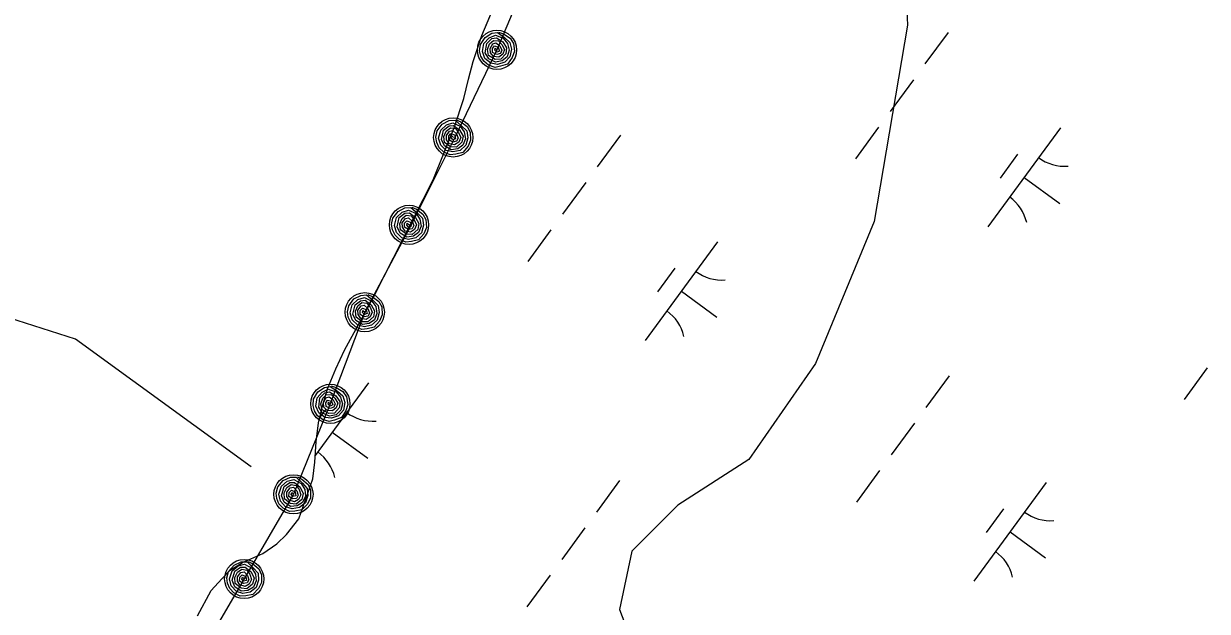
# Model space of a CAD drawing. Extents: x 3905714 to 3926767, y 183354 to 205755.
# Drawn here: x 3914033.7 to 3914516.9, y 186714.1 to 186954.1 of the extents above; entities that cross this region are included whole.
import ezdxf

# ---------------------------------------------------------------- set-up
doc = ezdxf.new("R2010")
doc.units = 0
for name, color, linetype in [('V-LEVE-TOET', 7, 'Continuous'), ('V-RIVR-EDGE', 7, 'Continuous'), ('V-RRAP-FSHR', 7, 'Continuous'), ('V-TOPO-SHOR', 7, 'Continuous'), ('V-WETL-SWMP', 7, 'Continuous')]:
    doc.layers.add(name, color=color, linetype=linetype)

msp = doc.modelspace()

# ---------------------------------------------------------------- linework, layer by layer
at = {"layer": 'V-LEVE-TOET'}
msp.add_lwpolyline([(3914126.53, 186773.08), (3914054.84, 186825.29), (3914024.29, 186835.1), (3914016.8, 186833.28), (3913997.49, 186845.18), (3913981.91, 186868.61), (3913768.38, 187007.76), (3913678.51, 187064.37)], dxfattribs=at)
at = {"layer": 'V-RIVR-EDGE'}
msp.add_lwpolyline([(3914367.04, 187032.03), (3914392.81, 186992.67), (3914394.52, 186953.46), (3914380.88, 186873.33), (3914357.01, 186815.36), (3914329.73, 186776.15), (3914300.75, 186757.39), (3914281.99, 186738.64), (3914276.88, 186714.77), (3914285.4, 186692.61), (3914299.04, 186677.26), (3914299.04, 186670.44), (3914288.81, 186661.92), (3914278.58, 186661.92), (3914266.65, 186670.44), (3914258.53, 186691.85)], dxfattribs=at)
at = {"layer": 'V-RRAP-FSHR'}
for points in [[(3914388.87, 187309.11), (3914372.13, 187272.78), (3914355.38, 187236.46), (3914338.62, 187200.14), (3914321.72, 187163.88), (3914304.82, 187127.63), (3914288.72, 187091.17), (3914273.27, 187054.12), (3914257.82, 187017.23), (3914242.36, 186980.33), (3914226.91, 186943.44), (3914209.72, 186907.65), (3914191.9, 186871.96), (3914172.95, 186836.27), (3914158.88, 186798.83), (3914143.83, 186761.87), (3914123.72, 186727.29), (3914103.62, 186692.71), (3914083.5, 186658.13), (3914063.24, 186623.64), (3914042.99, 186589.15), (3914022.73, 186554.66)], [(3914227.56, 186950.73), (3914229.53, 186950.04), (3914232.27, 186948.26), (3914233.64, 186946.07), (3914234.04, 186942.88), (3914233.17, 186940.27), (3914231.17, 186937.61), (3914228.4, 186936.74), (3914226.17, 186936.28), (3914223.5, 186937.24), (3914221.53, 186938.83), (3914220.36, 186940.87), (3914219.83, 186943.03), (3914220.16, 186945.62), (3914222.05, 186948.54), (3914224.77, 186950.19), (3914227.14, 186950.56), (3914229.98, 186948.48), (3914232.2, 186946.51), (3914232.8, 186943.78), (3914232.2, 186940.61), (3914230.06, 186938.36), (3914227.17, 186937.52), (3914224.41, 186937.97), (3914222.02, 186939.92), (3914220.97, 186942.71), (3914221.59, 186946.1), (3914223.72, 186948.38), (3914226.31, 186949.42), (3914229.45, 186948.2), (3914231.18, 186946.05), (3914231.87, 186943.29), (3914231.05, 186940.65), (3914229.05, 186938.91), (3914226.35, 186938.36), (3914223.56, 186939.82), (3914222.11, 186942.26), (3914222.73, 186946.1), (3914224.84, 186948.01), (3914226.72, 186948.33), (3914229.29, 186946.68), (3914230.85, 186944.25), (3914230.59, 186941.82), (3914228.49, 186939.62), (3914226.13, 186939.5), (3914223.52, 186941.17), (3914223.09, 186943.54), (3914223.89, 186945.83), (3914225.49, 186947.29), (3914227.54, 186947.13), (3914228.9, 186945.67), (3914229.94, 186943.61), (3914229.25, 186941.65), (3914227.66, 186940.51), (3914225.49, 186940.79), (3914224.27, 186942.25), (3914224.08, 186944.01), (3914225.23, 186945.91), (3914226.5, 186946.3), (3914228.08, 186945.06), (3914228.86, 186943.31), (3914228.34, 186941.97), (3914226.83, 186941.56), (3914225.14, 186942.36), (3914225.03, 186943.99), (3914225.85, 186945.05), (3914227.4, 186944.52), (3914227.89, 186942.95), (3914226.81, 186942.49), (3914226, 186943.3), (3914226.13, 186944.13), (3914226.94, 186943.48)], [(3914210.25, 186914.87), (3914212.16, 186914.04), (3914214.76, 186912.07), (3914215.97, 186909.78), (3914216.15, 186906.58), (3914215.09, 186904.03), (3914212.91, 186901.53), (3914210.08, 186900.86), (3914207.83, 186900.56), (3914205.23, 186901.71), (3914203.38, 186903.43), (3914202.35, 186905.56), (3914201.98, 186907.74), (3914202.5, 186910.31), (3914204.59, 186913.08), (3914207.42, 186914.54), (3914209.82, 186914.73), (3914212.5, 186912.46), (3914214.57, 186910.33), (3914214.98, 186907.56), (3914214.15, 186904.44), (3914211.85, 186902.36), (3914208.9, 186901.72), (3914206.19, 186902.37), (3914203.95, 186904.49), (3914203.1, 186907.35), (3914203.96, 186910.68), (3914206.25, 186912.8), (3914208.91, 186913.65), (3914211.95, 186912.21), (3914213.52, 186909.94), (3914214.01, 186907.14), (3914213, 186904.56), (3914210.89, 186902.98), (3914208.15, 186902.62), (3914205.48, 186904.27), (3914204.21, 186906.82), (3914205.1, 186910.6), (3914207.33, 186912.35), (3914209.23, 186912.54), (3914211.68, 186910.71), (3914213.06, 186908.17), (3914212.63, 186905.77), (3914210.38, 186903.73), (3914208.01, 186903.78), (3914205.53, 186905.62), (3914205.27, 186908.02), (3914206.24, 186910.25), (3914207.93, 186911.59), (3914209.97, 186911.28), (3914211.22, 186909.73), (3914212.11, 186907.6), (3914211.28, 186905.7), (3914209.61, 186904.67), (3914207.47, 186905.1), (3914206.35, 186906.65), (3914206.29, 186908.42), (3914207.57, 186910.23), (3914208.87, 186910.52), (3914210.35, 186909.18), (3914211.01, 186907.37), (3914210.39, 186906.08), (3914208.86, 186905.77), (3914207.23, 186906.7), (3914207.23, 186908.33), (3914208.13, 186909.32), (3914209.64, 186908.69), (3914210.02, 186907.09), (3914208.9, 186906.7), (3914208.16, 186907.57), (3914208.35, 186908.39), (3914209.1, 186907.68)], [(3914192.19, 186879.18), (3914194.09, 186878.35), (3914196.7, 186876.38), (3914197.91, 186874.09), (3914198.09, 186870.89), (3914197.03, 186868.34), (3914194.85, 186865.84), (3914192.02, 186865.17), (3914189.76, 186864.87), (3914187.17, 186866.02), (3914185.31, 186867.74), (3914184.29, 186869.87), (3914183.92, 186872.05), (3914184.43, 186874.62), (3914186.53, 186877.39), (3914189.36, 186878.85), (3914191.75, 186879.04), (3914194.44, 186876.77), (3914196.51, 186874.64), (3914196.92, 186871.87), (3914196.09, 186868.75), (3914193.79, 186866.67), (3914190.84, 186866.03), (3914188.12, 186866.68), (3914185.88, 186868.8), (3914185.03, 186871.66), (3914185.9, 186874.99), (3914188.19, 186877.11), (3914190.85, 186877.96), (3914193.89, 186876.52), (3914195.46, 186874.25), (3914195.95, 186871.45), (3914194.94, 186868.87), (3914192.82, 186867.29), (3914190.09, 186866.93), (3914187.41, 186868.58), (3914186.14, 186871.13), (3914187.04, 186874.9), (3914189.27, 186876.66), (3914191.17, 186876.85), (3914193.62, 186875.02), (3914195, 186872.49), (3914194.56, 186870.08), (3914192.32, 186868.04), (3914189.95, 186868.09), (3914187.47, 186869.93), (3914187.21, 186872.33), (3914188.17, 186874.56), (3914189.87, 186875.9), (3914191.91, 186875.59), (3914193.16, 186874.04), (3914194.05, 186871.91), (3914193.22, 186870.01), (3914191.55, 186868.98), (3914189.41, 186869.41), (3914188.29, 186870.96), (3914188.23, 186872.73), (3914189.51, 186874.54), (3914190.81, 186874.83), (3914192.29, 186873.49), (3914192.95, 186871.68), (3914192.33, 186870.39), (3914190.8, 186870.08), (3914189.17, 186871.01), (3914189.17, 186872.64), (3914190.07, 186873.63), (3914191.58, 186873), (3914191.95, 186871.4), (3914190.84, 186871.01), (3914190.1, 186871.88), (3914190.29, 186872.7), (3914191.04, 186871.99)], [(3914174.13, 186843.49), (3914176.03, 186842.66), (3914178.64, 186840.69), (3914179.85, 186838.4), (3914180.03, 186835.2), (3914178.97, 186832.65), (3914176.78, 186830.15), (3914173.95, 186829.48), (3914171.7, 186829.18), (3914169.1, 186830.33), (3914167.25, 186832.05), (3914166.23, 186834.18), (3914165.86, 186836.36), (3914166.37, 186838.93), (3914168.46, 186841.7), (3914171.3, 186843.15), (3914173.69, 186843.35), (3914176.38, 186841.08), (3914178.45, 186838.95), (3914178.85, 186836.18), (3914178.03, 186833.06), (3914175.73, 186830.98), (3914172.78, 186830.34), (3914170.06, 186830.99), (3914167.82, 186833.11), (3914166.97, 186835.97), (3914167.84, 186839.3), (3914170.12, 186841.42), (3914172.79, 186842.27), (3914175.83, 186840.83), (3914177.4, 186838.56), (3914177.88, 186835.76), (3914176.88, 186833.18), (3914174.76, 186831.6), (3914172.02, 186831.24), (3914169.35, 186832.89), (3914168.08, 186835.44), (3914168.98, 186839.21), (3914171.21, 186840.97), (3914173.11, 186841.16), (3914175.56, 186839.33), (3914176.93, 186836.8), (3914176.5, 186834.39), (3914174.25, 186832.35), (3914171.89, 186832.4), (3914169.41, 186834.24), (3914169.15, 186836.64), (3914170.11, 186838.87), (3914171.81, 186840.21), (3914173.85, 186839.9), (3914175.1, 186838.35), (3914175.99, 186836.22), (3914175.15, 186834.32), (3914173.49, 186833.29), (3914171.34, 186833.72), (3914170.23, 186835.27), (3914170.17, 186837.04), (3914171.45, 186838.85), (3914172.74, 186839.14), (3914174.23, 186837.8), (3914174.89, 186835.99), (3914174.27, 186834.7), (3914172.73, 186834.39), (3914171.1, 186835.32), (3914171.11, 186836.95), (3914172, 186837.94), (3914173.52, 186837.31), (3914173.89, 186835.71), (3914172.78, 186835.32), (3914172.04, 186836.19), (3914172.22, 186837.01), (3914172.98, 186836.3)], [(3914159.23, 186806.15), (3914161.22, 186805.53), (3914164.04, 186803.87), (3914165.49, 186801.73), (3914166.03, 186798.57), (3914165.27, 186795.92), (3914163.38, 186793.19), (3914160.65, 186792.2), (3914158.44, 186791.65), (3914155.73, 186792.5), (3914153.7, 186794), (3914152.44, 186796), (3914151.83, 186798.13), (3914152.04, 186800.73), (3914153.81, 186803.73), (3914156.46, 186805.49), (3914158.82, 186805.96), (3914161.75, 186804), (3914164.04, 186802.12), (3914164.76, 186799.42), (3914164.29, 186796.22), (3914162.24, 186793.89), (3914159.38, 186792.92), (3914156.61, 186793.27), (3914154.14, 186795.12), (3914152.98, 186797.86), (3914153.46, 186801.27), (3914155.49, 186803.63), (3914158.04, 186804.78), (3914161.23, 186803.69), (3914163.04, 186801.61), (3914163.84, 186798.88), (3914163.13, 186796.21), (3914161.21, 186794.4), (3914158.53, 186793.74), (3914155.69, 186795.07), (3914154.14, 186797.46), (3914154.6, 186801.31), (3914156.62, 186803.31), (3914158.49, 186803.71), (3914161.13, 186802.17), (3914162.78, 186799.81), (3914162.62, 186797.37), (3914160.62, 186795.08), (3914158.26, 186794.87), (3914155.59, 186796.42), (3914155.06, 186798.77), (3914155.77, 186801.1), (3914157.3, 186802.62), (3914159.36, 186802.54), (3914160.78, 186801.14), (3914161.91, 186799.13), (3914161.29, 186797.14), (3914159.75, 186795.94), (3914157.58, 186796.12), (3914156.29, 186797.53), (3914156.03, 186799.28), (3914157.1, 186801.23), (3914158.35, 186801.67), (3914159.98, 186800.5), (3914160.84, 186798.78), (3914160.37, 186797.43), (3914158.88, 186796.95), (3914157.15, 186797.68), (3914156.98, 186799.31), (3914157.75, 186800.39), (3914159.33, 186799.93), (3914159.88, 186798.39), (3914158.82, 186797.88), (3914157.98, 186798.65), (3914158.08, 186799.49), (3914158.91, 186798.87)], [(3914145.43, 186769.01), (3914147.28, 186768.07), (3914149.77, 186765.95), (3914150.84, 186763.6), (3914150.83, 186760.39), (3914149.63, 186757.9), (3914147.3, 186755.54), (3914144.44, 186755.03), (3914142.17, 186754.86), (3914139.65, 186756.16), (3914137.9, 186757.99), (3914137, 186760.17), (3914136.76, 186762.38), (3914137.42, 186764.9), (3914139.67, 186767.55), (3914142.58, 186768.84), (3914144.99, 186768.9), (3914147.54, 186766.47), (3914149.48, 186764.22), (3914149.72, 186761.44), (3914148.71, 186758.37), (3914146.3, 186756.42), (3914143.32, 186755.96), (3914140.64, 186756.77), (3914138.53, 186759.01), (3914137.85, 186761.91), (3914138.91, 186765.19), (3914141.31, 186767.18), (3914144.02, 186767.87), (3914146.97, 186766.25), (3914148.41, 186763.89), (3914148.73, 186761.07), (3914147.57, 186758.56), (3914145.37, 186757.1), (3914142.62, 186756.9), (3914140.04, 186758.71), (3914138.92, 186761.32), (3914140.04, 186765.04), (3914142.37, 186766.66), (3914144.27, 186766.74), (3914146.62, 186764.77), (3914147.84, 186762.16), (3914147.27, 186759.79), (3914144.91, 186757.88), (3914142.55, 186758.06), (3914140.18, 186760.05), (3914140.06, 186762.46), (3914141.15, 186764.63), (3914142.92, 186765.87), (3914144.94, 186765.44), (3914146.1, 186763.82), (3914146.86, 186761.65), (3914145.92, 186759.79), (3914144.2, 186758.86), (3914142.08, 186759.42), (3914141.06, 186761.03), (3914141.1, 186762.8), (3914142.48, 186764.53), (3914143.79, 186764.75), (3914145.2, 186763.32), (3914145.75, 186761.48), (3914145.06, 186760.23), (3914143.51, 186760.01), (3914141.93, 186761.03), (3914142.04, 186762.66), (3914142.99, 186763.6), (3914144.46, 186762.87), (3914144.74, 186761.26), (3914143.61, 186760.93), (3914142.92, 186761.84), (3914143.15, 186762.65), (3914143.86, 186761.9)], [(3914125.32, 186734.43), (3914127.18, 186733.49), (3914129.67, 186731.37), (3914130.74, 186729.02), (3914130.73, 186725.81), (3914129.52, 186723.33), (3914127.2, 186720.96), (3914124.33, 186720.45), (3914122.07, 186720.28), (3914119.54, 186721.58), (3914117.8, 186723.41), (3914116.9, 186725.59), (3914116.66, 186727.8), (3914117.31, 186730.32), (3914119.57, 186732.97), (3914122.48, 186734.26), (3914124.88, 186734.32), (3914127.43, 186731.89), (3914129.37, 186729.64), (3914129.62, 186726.86), (3914128.61, 186723.79), (3914126.19, 186721.84), (3914123.21, 186721.38), (3914120.54, 186722.19), (3914118.42, 186724.43), (3914117.74, 186727.33), (3914118.8, 186730.61), (3914121.21, 186732.6), (3914123.91, 186733.29), (3914126.87, 186731.67), (3914128.3, 186729.32), (3914128.62, 186726.49), (3914127.47, 186723.98), (3914125.27, 186722.52), (3914122.51, 186722.33), (3914119.94, 186724.13), (3914118.82, 186726.74), (3914119.93, 186730.46), (3914122.26, 186732.08), (3914124.17, 186732.16), (3914126.51, 186730.19), (3914127.73, 186727.58), (3914127.17, 186725.21), (3914124.8, 186723.3), (3914122.44, 186723.48), (3914120.08, 186725.47), (3914119.95, 186727.88), (3914121.05, 186730.05), (3914122.82, 186731.29), (3914124.83, 186730.86), (3914125.99, 186729.24), (3914126.76, 186727.07), (3914125.81, 186725.21), (3914124.09, 186724.28), (3914121.98, 186724.84), (3914120.95, 186726.45), (3914121, 186728.22), (3914122.38, 186729.95), (3914123.69, 186730.17), (3914125.09, 186728.74), (3914125.65, 186726.9), (3914124.95, 186725.65), (3914123.4, 186725.43), (3914121.83, 186726.45), (3914121.93, 186728.08), (3914122.88, 186729.02), (3914124.36, 186728.29), (3914124.64, 186726.68), (3914123.5, 186726.35), (3914122.81, 186727.26), (3914123.05, 186728.07), (3914123.76, 186727.32)]]:
    msp.add_lwpolyline(points, dxfattribs=at)
for centre in [(3914226.91, 186943.44), (3914209.07, 186907.65), (3914191.01, 186871.96), (3914172.95, 186836.27), (3914158.88, 186798.83), (3914143.83, 186761.87), (3914123.73, 186727.29)]:
    msp.add_circle(centre, 8, dxfattribs=at)
at = {"layer": 'V-TOPO-SHOR'}
msp.add_lwpolyline([(3914104.72, 186712.26), (3914110.25, 186722.54), (3914114.55, 186727.4), (3914118.01, 186730.88), (3914123, 186734.08), (3914126.47, 186735.47), (3914131.33, 186737.7), (3914137.01, 186741.59), (3914141.03, 186745.48), (3914146.02, 186751.88), (3914151.68, 186768.26), (3914152.5, 186775.06), (3914153.04, 186783.25), (3914154, 186791.02), (3914155.66, 186797.83), (3914157.73, 186804.91), (3914161.18, 186813.1), (3914164.64, 186820.74), (3914176.68, 186842.68), (3914200.89, 186890.33), (3914209.6, 186911.99), (3914213.33, 186923.51), (3914215.26, 186931.43), (3914217.19, 186938.64), (3914220.78, 186949.34), (3914232.12, 186976.56)], dxfattribs=at)
at = {"layer": 'V-WETL-SWMP'}
for p, q in [((3914220.78, 186949.34), (3914232.12, 186976.55)), ((3914217.19, 186938.64), (3914220.78, 186949.34)), ((3914411.11, 186950.58), (3914401.65, 186937.67)), ((3914215.26, 186931.42), (3914217.19, 186938.64)), ((3914213.33, 186923.51), (3914215.26, 186931.42)), ((3914396.92, 186931.22), (3914387.47, 186918.31)), ((3914209.6, 186911.99), (3914213.33, 186923.51)), ((3914200.89, 186890.32), (3914209.6, 186911.99)), ((3914382.74, 186911.86), (3914373.28, 186898.95)), ((3914456.92, 186911.53), (3914427.37, 186871.2)), ((3914277.33, 186908.57), (3914267.87, 186895.66)), ((3914439.47, 186900.76), (3914432.38, 186891.08)), ((3914176.68, 186842.68), (3914200.89, 186890.32)), ((3914442.15, 186891.36), (3914456.67, 186880.72)), ((3914263.14, 186889.21), (3914253.69, 186876.3)), ((3914248.96, 186869.85), (3914239.5, 186856.94)), ((3914316.97, 186865.01), (3914287.42, 186824.68)), ((3914299.52, 186854.25), (3914292.42, 186844.57)), ((3914164.64, 186820.74), (3914176.68, 186842.68)), ((3914302.19, 186844.85), (3914316.71, 186834.21)), ((3914161.18, 186813.1), (3914164.64, 186820.74)), ((3914157.73, 186804.91), (3914161.18, 186813.1)), ((3914516.92, 186813.55), (3914507.46, 186800.65)), ((3914174.43, 186807.4), (3914152.67, 186777.71)), ((3914411.51, 186810.26), (3914402.05, 186797.35)), ((3914155.66, 186797.83), (3914157.73, 186804.91)), ((3914154, 186791.02), (3914155.66, 186797.83)), ((3914156.98, 186796.63), (3914154.56, 186793.34)), ((3914153.04, 186783.25), (3914154, 186791.02)), ((3914397.32, 186790.9), (3914387.87, 186777.99)), ((3914152.5, 186775.06), (3914153.04, 186783.25)), ((3914159.65, 186787.23), (3914174.17, 186776.59)), ((3914151.68, 186768.26), (3914152.5, 186775.06)), ((3914383.14, 186771.54), (3914373.68, 186758.63)), ((3914146.01, 186751.88), (3914151.68, 186768.26)), ((3914276.98, 186767.5), (3914267.52, 186754.59)), ((3914451.15, 186766.71), (3914421.6, 186726.37)), ((3914433.7, 186755.94), (3914426.6, 186746.26)), ((3914141.03, 186745.48), (3914146.01, 186751.88)), ((3914137.01, 186741.59), (3914141.03, 186745.48)), ((3914262.79, 186748.14), (3914253.34, 186735.23)), ((3914436.37, 186746.54), (3914450.89, 186735.9)), ((3914131.33, 186737.7), (3914137.01, 186741.59)), ((3914123, 186734.08), (3914126.47, 186735.47)), ((3914126.47, 186735.47), (3914131.33, 186737.7)), ((3914114.55, 186727.4), (3914118.01, 186730.88)), ((3914118.01, 186730.88), (3914123, 186734.08)), ((3914110.25, 186722.54), (3914114.55, 186727.4)), ((3914248.61, 186728.78), (3914239.15, 186715.87)), ((3914104.72, 186712.26), (3914110.25, 186722.54))]:
    msp.add_line(p, q, dxfattribs=at)
for centre, start, end in [((3914458.66, 186913.5), 233, 274.5436), ((3914426.02, 186868.94), 13, 54.5436), ((3914318.71, 186866.99), 233, 274.5436), ((3914286.06, 186822.43), 13, 54.5436), ((3914176.17, 186809.37), 233, 274.5436), ((3914143.52, 186764.81), 13, 54.5436), ((3914452.89, 186768.68), 233, 274.5436), ((3914420.24, 186724.12), 13, 54.5436)]:
    msp.add_arc(centre, 17.62, start, end, dxfattribs=at)

doc.saveas('drawing.dxf')
